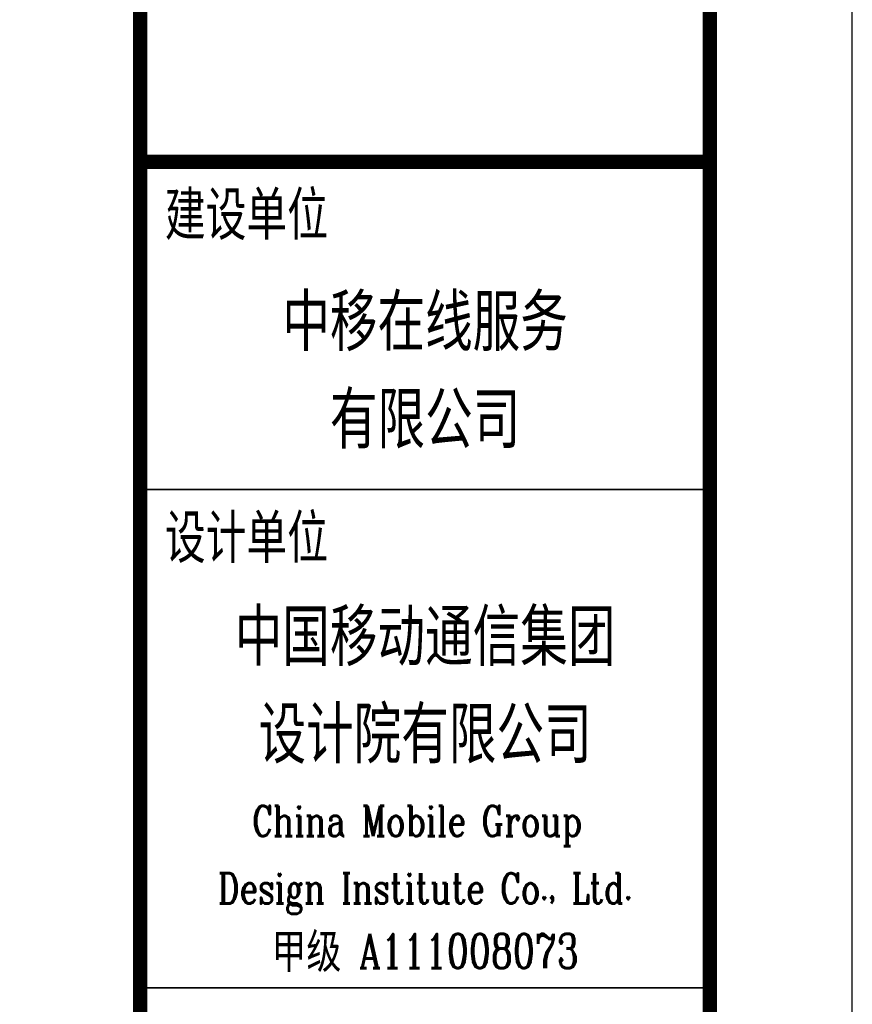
# Model space of a CAD drawing. Extents: x 1109697 to 1467097, y -139975 to 53891.
# Tile 386 of 386: x 1440251 to 1446097, y -51333 to -44419. Entities that reach past the tile are written whole.
import ezdxf
from ezdxf.enums import TextEntityAlignment as Align

# ---------------------------------------------------------------- set-up
doc = ezdxf.new("R2010")
doc.units = 0
doc.header["$LTSCALE"] = 1000
doc.header["$MEASUREMENT"] = 0
doc.layers.add('PUB_TEXT', color=7, linetype='Continuous')
doc.layers.add('PUB_TITLE', color=4, linetype='Continuous')
doc.layers.add('图框', color=4, linetype='Continuous', lineweight=35)
doc.styles.add('-黑体', font='simhei.ttf', dxfattribs={"width": 0.8})
doc.styles.add('TK', font='complex_.ttf', dxfattribs={"width": 0.75, "bigfont": 'china'})

# ---------------------------------------------------------------- blocks, each defined once
blk = doc.blocks.new('图签01')
at = {"layer": '图框', "color": 4}
for p, q in [((1793883, 108164.5), (1797883, 108164.5)), ((1793883, 104664.5), (1797883, 104664.5))]:
    blk.add_line(p, q, dxfattribs=at)
at = {"layer": '图框', "linetype": 'Continuous', "const_width": 100}
blk.add_lwpolyline([(1793883, 110464.5), (1797883, 110464.5)], dxfattribs=at)
at = {"layer": '图框', "style": '-黑体', "width": 0.7}
for s, p in [('建设单位', (1794055.7, 109949)), ('设计单位', (1794055.7, 107680.5))]:
    blk.add_text(s, height=300, dxfattribs=at).set_placement(p)
for s, p in [('中移在线服务', (1795883, 109174)), ('有限公司', (1795883, 108488.8)), ('中国移动通信集团', (1795883, 106963)), ('设计院有限公司', (1795883, 106277.8))]:
    blk.add_text(s, height=350, dxfattribs=at).set_placement(p, align=Align.CENTER)
at = {"layer": '图框', "color": 4, "style": 'TK', "width": 0.75}
for s, height, p in [('China Mobile Group ', 213.333, (1795883, 105729.2)), ('Design Institute Co., Ltd.', 213.333, (1795883, 105255.8)), ('甲级 A111008073', 240, (1795883, 104802.3))]:
    blk.add_text(s, height=height, dxfattribs=at).set_placement(p, align=Align.CENTER)

msp = doc.modelspace()

# ---------------------------------------------------------------- linework, layer by layer
at = {"layer": 'PUB_TITLE'}
msp.add_lwpolyline([(1361997, -74118.9), (1446097, -74118.9), (1446097, -14718.9), (1361997, -14718.9)], close=True, dxfattribs=at)
at = {"layer": 'PUB_TITLE', "const_width": 100}
msp.add_lwpolyline([(1364497, -73118.9), (1445097, -73118.9), (1445097, -15718.9), (1364497, -15718.9)], close=True, dxfattribs=at)
msp.add_lwpolyline([(1441097, -15718.9), (1441097, -73118.9)], dxfattribs=at)

# ---------------------------------------------------------------- block references
at = {"layer": 'PUB_TEXT'}
msp.add_blockref('图签01', (-352786, -155881.3), dxfattribs=at)

doc.saveas('drawing.dxf')
